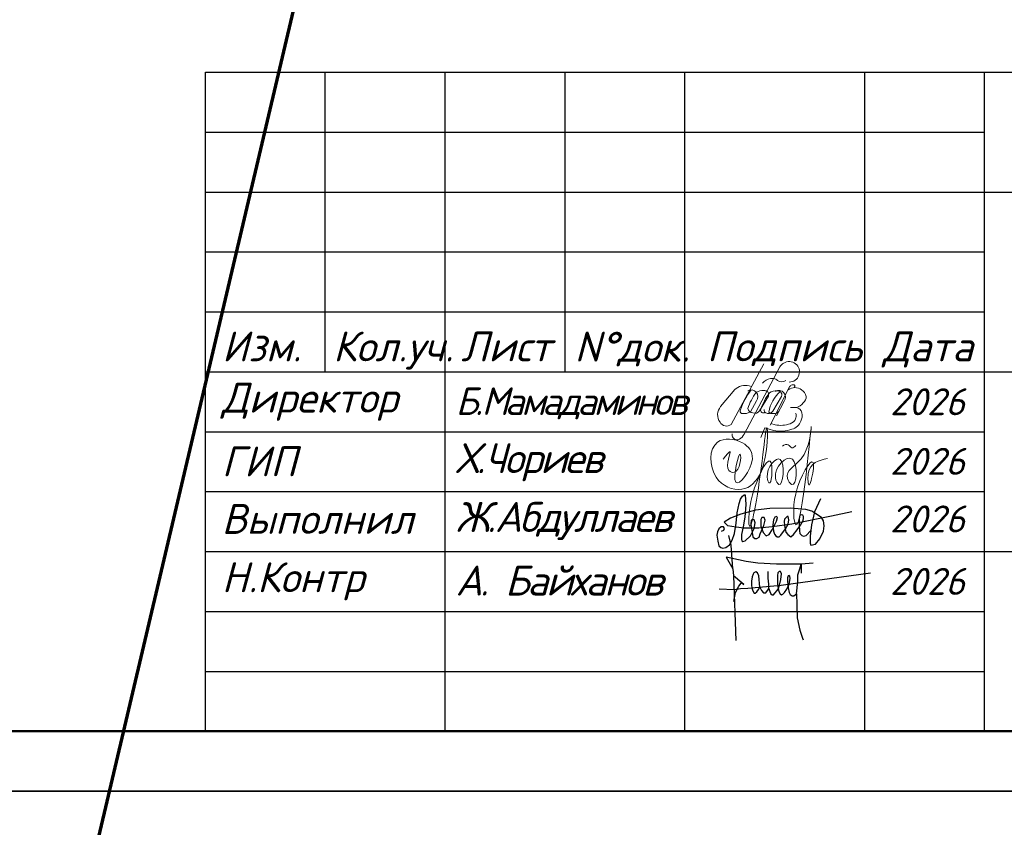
# Model space of a CAD drawing. Header units: millimetres. Extents: x 2063114 to 14983986, y -126020516 to 213791.
# Tile 641 of 656: x 2355949 to 2364164, y -26210 to -19471. Entities that reach past the tile are written whole.
import ezdxf

# ---------------------------------------------------------------- set-up
doc = ezdxf.new("R2010")
doc.units = ezdxf.units.MM
for name, color, linetype, lineweight in [('.', 7, 'Continuous', 15), ('_0', 7, 'Continuous', 20), ('план', 7, 'Continuous', 20)]:
    doc.layers.add(name, color=color, linetype=linetype, lineweight=lineweight)
for name, color, linetype in [('Окна', 5, 'Continuous'), ('Размеры', 28, 'Continuous'), ('экспл.пом.', 5, 'Continuous')]:
    doc.layers.add(name, color=color, linetype=linetype)
doc.styles.add('GOST 2.304', font='isocpeur.ttf', dxfattribs={"oblique": 15})

# ---------------------------------------------------------------- blocks, each defined once
blk = doc.blocks.new('Мамадаминов Б.')
at = {"layer": '.', "color": 5, "ltscale": 150}
for points in [[(1446, 2122, 0.123892), (1284, 1964)], [(591, 2088), (-814, -511, -0.478641), (-1282, -415, -0.359808), (-1259, 253), (-656, 983, -0.241715), (-35, 1148), (64, 1114)], [(543, 1258, -0.223068), (880, 1458), (1019, 1464)], [(1019, 1464, -0.175855), (1181, 1373, 0.33418), (1539, 1373)], [(27, 27), (-149, -35, -0.124103), (-357, -35, -0.401732), (-410, 119, -0.078438), (49, 972)], [(-99, 932, -0.82357), (280, 505), (27, 27)], [(-95, 174, -0.083355), (269, 861, -0.169094), (597, 948, -0.067933), (746, 915, -0.244114), (793, 697), (415, 71, -0.345956), (127, -12, -0.345956)], [(463, 140, -0.08571), (835, 847, -0.169094), (1162, 934, -0.067933), (1311, 902, -0.244114), (1359, 683), (980, 58, -0.366876), (676, -18, -0.366876)], [(1639, 982, -0.316169), (2216, 982, -0.180436), (2413, 692, -0.22722), (2290, 413, -0.125507), (1990, 214), (1743, 214), (1990, 214, -0.29602), (2226, -8, -0.15347), (2188, -372, -0.230848), (1802, -717, -0.141269), (1015, -767), (639, -653), (464, -1074)], [(1236, 47, -0.233479), (1007, -41, -0.252201), (804, 21, -0.178609), (1311, 902)], [(866, -545), (1702, 1107, -0.224364), (1807, 1186, -0.127551), (1896, 1188, -0.363786), (1930, 1123, -0.064833), (1894, 1073, -0.064833)], [(1089, 910, -0.82357), (1467, 483), (1140, -135)], [(-95, 174, 0.381058), (127, -12)], [(463, 140, 0.74847), (644, 12)], [(614, 134, 0.300175), (676, -18)], [(1958, -36, -0.204256), (1982, -64, -0.150773), (1957, -275, -0.239023), (1727, -478, -0.141282), (1077, -525), (902, -472)], [(-249, -927, -0.136503), (-450, -1150, -0.154118), (-581, -1170, -0.438479), (-760, -913)]]:
    blk.add_lwpolyline(points, format="xyb", dxfattribs=at)
for points in [[(-263, -953), (1284, 1964)], [(1639, 982), (1639, 982)]]:
    blk.add_lwpolyline(points, dxfattribs=at)
blk.add_arc((1682, 1748), 442, 270.0861, 122.1913, dxfattribs=at)
blk = doc.blocks.new('каукааа')
at = {"color": 5, "lineweight": 0, "ltscale": 2}
for points in [[(1193402, 497931), (1193493, 498032), (1193478, 497778), (1193549, 497753), (1193631, 497997), (1193569, 497621), (1193793, 497936), (1193661, 498149), (1193325, 498160), (1193305, 497687), (1193651, 497524), (1193910, 497763), (1193987, 498358), (1193936, 497992), (1193753, 497031), (1193824, 497544), (1194048, 497880), (1194017, 497610), (1193992, 497687), (1194170, 497926), (1194149, 497590), (1194104, 497677), (1194333, 497931), (1194322, 497590), (1194266, 497671), (1194450, 497936), (1194587, 498363), (1194378, 497046), (1194378, 497463), (1194612, 497885), (1194592, 497671), (1194561, 497585), (1194546, 497738), (1194806, 497941)], [(1194198, 498107), (1194275, 498125), (1194325, 498083), (1194381, 498113)]]:
    blk.add_spline(points, degree=3, dxfattribs=at)
blk = doc.blocks.new('имзо1')
at = {"layer": 'Размеры', "color": 0, "lineweight": 25, "ltscale": 150}
for points in [[(457054, 125686), (457037, 125942), (457014, 126045)], [(457915, 125749), (457785, 125736), (457522, 125736), (457323, 125747), (457197, 125766), (456985, 125813), (457054, 125686), (457064, 125611)], [(457441, 125478), (457451, 125444), (457462, 125419), (457477, 125410), (457491, 125410), (457504, 125425), (457529, 125456), (457546, 125484), (457568, 125573), (457575, 125633), (457567, 125657), (457553, 125657), (457538, 125643), (457533, 125616), (457533, 125528), (457542, 125477), (457547, 125445), (457562, 125421), (457577, 125410), (457590, 125416), (457610, 125435), (457633, 125471), (457657, 125524), (457670, 125584), (457665, 125607), (457657, 125616), (457646, 125612), (457640, 125591), (457642, 125556), (457648, 125484), (457657, 125434), (457668, 125411), (457689, 125398), (457710, 125398), (457737, 125418), (457751, 125550), (457751, 125623), (457771, 125686), (457785, 125736), (457785, 125641)], [(456908, 125474), (457069, 125466), (457137, 125475), (457215, 125479), (457574, 125513), (458527, 125646)], [(457068, 125338), (457085, 125433), (457119, 125500), (457146, 125532), (457152, 125539), (457175, 125521), (457152, 125539), (457064, 125611), (457086, 124921)], [(457346, 125491), (457335, 125611), (457319, 125646), (457300, 125654), (457281, 125646), (457272, 125629), (457261, 125601), (457255, 125554), (457255, 125512), (457258, 125483), (457271, 125451), (457283, 125428), (457296, 125425), (457311, 125440), (457329, 125466), (457346, 125491), (457363, 125455), (457382, 125432), (457394, 125429), (457408, 125432)], [(457408, 125432), (457416, 125442), (457429, 125458), (457441, 125478), (457441, 125523), (457433, 125589), (457433, 125657)], [(457737, 125418), (457740, 125306), (457744, 125162), (457771, 125032), (457801, 124947), (457807, 124929)]]:
    blk.add_lwpolyline(points, dxfattribs=at)
blk = doc.blocks.new('_shtamp_KJ')
for p, q in [((-18500, 5500), (0, 5500)), ((-18500, 0), (-18500, 5500)), ((-17500, 3000), (-17500, 5500)), ((-16500, 0), (-16500, 5500)), ((-15500, 3000), (-15500, 5500)), ((-14500, 0), (-14500, 5500)), ((-13000, 0), (-13000, 5500)), ((-12000, 0), (-12000, 5500)), ((-12000, 4500), (0, 4500)), ((-18500, 3500), (-12000, 3500)), ((-18500, 3000), (-12000, 3000)), ((-12000, 3000), (0, 3000)), ((-12000, 1500), (0, 1500)), ((-18500, 0), (0, 0))]:
    blk.add_line(p, q)
for points in [[(-18500, 5000), (-12000, 5000)], [(-18500, 4500), (-12000, 4500)], [(-18500, 4000), (-12000, 4000)], [(-18500, 2500), (-12000, 2500)], [(-18500, 2000), (-12000, 2000)], [(-18500, 1500), (-12000, 1500)], [(-18500, 1000), (-12000, 1000)], [(-18500, 500), (-12000, 500)]]:
    blk.add_lwpolyline(points)
at = {"layer": 'Размеры', "color": 5, "lineweight": 25, "ltscale": 150}
for points in [[(-14194.3, 1669.6), (-14175, 1677.2), (-14168.1, 1692.3), (-14177.8, 1707.3), (-14197.4, 1707.3), (-14215.6, 1689.1), (-14228.8, 1663.6), (-14233.7, 1635.4), (-14226.4, 1587.5), (-14216.3, 1548.4), (-14200.2, 1534), (-14182.7, 1527.8), (-14157.2, 1532.6), (-14127.9, 1555.3), (-14105.5, 1596.2), (-14086, 1651), (-14073, 1737.5), (-14064.5, 1823), (-14048.3, 1901.3), (-14035, 1936.3), (-14018.7, 1962.1), (-14004.8, 1974), (-13997.7, 1973.2), (-13992.8, 1891.9), (-14001, 1788.2), (-14013.9, 1707.4), (-14027.9, 1643.2), (-14027.9, 1602.3), (-14024.1, 1589.7), (-14015.3, 1584.1), (-13996.4, 1590.7), (-13953.3, 1631.7), (-13922.2, 1693.1), (-13914.9, 1741), (-13921.5, 1764.5), (-13934.1, 1767.3), (-13945.7, 1762.1), (-13950.2, 1726), (-13938.9, 1660.2), (-13932.5, 1623.1), (-13917.3, 1607.9), (-13899.7, 1607.9), (-13881.5, 1619.5), (-13872.7, 1647.5), (-13842.7, 1717.8), (-13831.3, 1760.8), (-13839, 1784.3), (-13858.3, 1784.3), (-13866.7, 1768.5), (-13866.7, 1710.7), (-13847.8, 1659.5), (-13821.1, 1632.5), (-13796.9, 1641.6), (-13772.7, 1681.6), (-13736.9, 1754.1), (-13727.1, 1784.7), (-13734.7, 1792.6), (-13750.8, 1787.5), (-13761.4, 1763.3), (-13766.3, 1723.3), (-13761.1, 1670.7), (-13751.4, 1645.5), (-13740.8, 1629.9), (-13729.9, 1623.1), (-13713.1, 1623.1), (-13699.7, 1637.8), (-13660.1, 1690.3), (-13638.3, 1728.2), (-13633.5, 1765.4), (-13637.2, 1791.2), (-13645.9, 1793.2), (-13668.4, 1770.2), (-13671.6, 1750.5), (-13668.8, 1716.6), (-13658.1, 1663), (-13641.1, 1643.2), (-13615.7, 1624.1), (-13594.1, 1642.9), (-13564, 1682.5), (-13536.4, 1718.8), (-13514.1, 1759.3), (-13510.7, 1777.4), (-13510.7, 1792.9), (-13516.5, 1802.4), (-13528.4, 1805.6), (-13537.7, 1803.2), (-13543.4, 1792.1), (-13547.6, 1767.5), (-13547.6, 1722.5), (-13542.5, 1673.8), (-13540.2, 1651.8), (-13525.2, 1635.2), (-13510.8, 1627.5), (-13488.2, 1634.8), (-13449.4, 1675)], [(-13367.8, 1938.8), (-13418, 1830.3), (-13443.3, 1721.6), (-13455.4, 1628.4), (-13454.6, 1569.4), (-13448.2, 1552.4), (-13409.5, 1562.3), (-13373.6, 1607.4), (-13344.9, 1670.9), (-13339.3, 1715.6), (-13343.9, 1756), (-13358.9, 1783.6), (-13407.2, 1815.5), (-13441.1, 1838), (-13491, 1850.7), (-13618.9, 1861.3), (-13790.6, 1858.8), (-13909.6, 1844.3), (-14032.5, 1811.2), (-14119.9, 1778.3), (-14172.2, 1744.8), (-14143.8, 1717.5), (-14073.2, 1706.9), (-14009.2, 1697.3), (-13882.9, 1697.3), (-13772.4, 1710.4), (-13608.1, 1732.5), (-13277.3, 1799), (-13106.3, 1833.3)]]:
    blk.add_lwpolyline(points, dxfattribs=at)
at = {"color": 5, "lineweight": 0, "xscale": 0.619163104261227, "yscale": 0.619163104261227, "zscale": 0.619163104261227}
blk.add_blockref('каукааа', (-753089.7, -306029.1), dxfattribs=at)
at = {"layer": 'Окна', "color": 5, "xscale": 0.1943512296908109, "yscale": 0.1943512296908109, "zscale": 0.1943512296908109}
blk.add_blockref('Мамадаминов Б.', (-13956.9, 2659.9), dxfattribs=at)
at = {"layer": 'экспл.пом.', "xscale": 0.7797743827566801, "yscale": 0.7797743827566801, "zscale": 0.7797743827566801}
blk.add_blockref('имзо1', (-370500.2, -96651.8), dxfattribs=at)
at = {"style": 'GOST 2.304', "oblique": 15}
for s, p in [('Изм.   ', (-18361.8, 3086.9)), ('Кол.уч.', (-17434.7, 3086.9)), ('Лист', (-16366.2, 3086.9)), ('N%%dдок.', (-15420.2, 3084.3)), ('Подпись', (-14316.6, 3086.9)), ('Дата', (-12848.2, 3086.9))]:
    blk.add_text(s, height=250, dxfattribs=at).set_placement(p)
at = {"attachment_point": 4, "style": 'GOST 2.304'}
for s, insert, char_height in [('Директор', (-18364.2, 2750), 250), ('{\\T0.8;\\C7;Б.Мамадаминов}', (-16413, 2736.5), 230), ('ГИП', (-18364.2, 2252.8), 250), ('{\\T0.9;Х.Чориев }', (-16413, 2245.5), 250), ('Выполнил', (-18364.2, 1772.3), 250), ('{\\T0.9;Ж.Абдуллаев}', (-16413, 1754.7), 250), ('Н.Контр', (-18364.2, 1251.8), 250), ('{\\T0.9;А. Байханов}', (-16413, 1257.7), 250)]:
    blk.add_mtext(s, dxfattribs=dict(at, insert=insert, char_height=char_height))
at = {"char_height": 225, "width": 900, "attachment_point": 5, "style": 'GOST 2.304'}
for insert in [(-12475.9, 2750), (-12475.9, 2252.8), (-12475.9, 1772.3), (-12475.9, 1251.3)]:
    blk.add_mtext('2026', dxfattribs=dict(at, insert=insert))

msp = doc.modelspace()

# ---------------------------------------------------------------- linework, layer by layer
at = {"color": 0}
for points in [[(2317098.69564, 16091.38001), (2376498.69564, 16091.38001), (2376498.69564, -25908.61999), (2317098.69564, -25908.61999)], [(2317098.69564, -25908.61999), (2376498.69564, -25908.61999), (2376498.69564, -67908.61999), (2317098.69564, -67908.61999)]]:
    msp.add_lwpolyline(points, close=True, dxfattribs=at)
at = {"ltscale": 100}
for points in [[(2317098.69574, 16091.38001), (2376498.69574, 16091.38001), (2376498.69574, -25908.61999), (2317098.69574, -25908.61999)], [(2317098.69574, -25908.61999), (2376498.69574, -25908.61999), (2376498.69574, -67908.61999), (2317098.69574, -67908.61999)]]:
    msp.add_lwpolyline(points, close=True, dxfattribs=at)
at = {"layer": '_0', "lineweight": 70}
msp.add_line((2317098.69554, -193908.61999), (2376498.69574, 58091.38001), dxfattribs=at)
at = {"layer": 'план', "color": 0, "lineweight": 50}
msp.add_lwpolyline([(2319098.69564, 15591.38001), (2375998.69564, 15591.38001), (2375998.69564, -25408.61999), (2319098.69564, -25408.61999)], close=True, dxfattribs=at)

# ---------------------------------------------------------------- block references
msp.add_blockref('_shtamp_KJ', (2375998.69564, -25408.61999))

doc.saveas('drawing.dxf')
